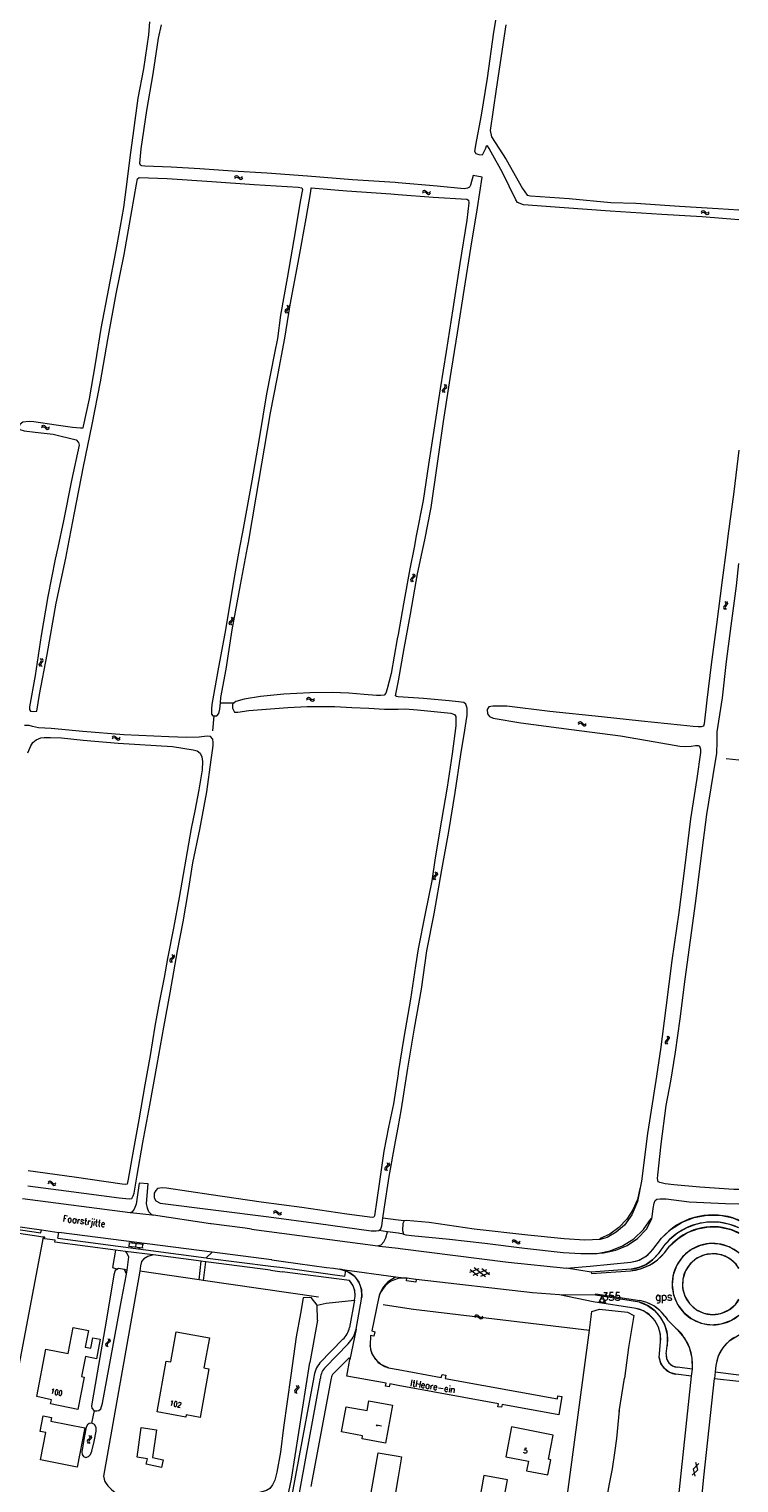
# Model space of a CAD drawing. Header units: metres. Extents: x 189705 to 199106, y 581686 to 588448.
# Tile 521 of 555: x 198885 to 199106, y 586208 to 586662. Entities that reach past the tile are written whole.
import ezdxf

# ---------------------------------------------------------------- set-up
doc = ezdxf.new("R2010")
doc.units = ezdxf.units.M
doc.layers.add('B-WA-OG-GBKN-G', color=7, linetype='Continuous', lineweight=18)
doc.styles.add('Style-STANDARD', font='STANDARD.shx')

msp = doc.modelspace()

# ---------------------------------------------------------------- linework, layer by layer
at = {"layer": 'B-WA-OG-GBKN-G'}
for p, q in [((198948.961, 586615.768), (198949.266, 586616.038)), ((198948.967, 586615.272), (198949.274, 586615.54)), ((198949.266, 586616.038), (198949.573, 586616.152)), ((198949.274, 586615.54), (198949.583, 586615.651)), ((198949.573, 586616.152), (198949.895, 586616.047)), ((198949.583, 586615.651), (198949.893, 586615.551)), ((198949.893, 586615.551), (198950.217, 586615.292)), ((198949.895, 586616.047), (198950.209, 586615.788)), ((198950.209, 586615.788), (198950.525, 586615.53)), ((198950.217, 586615.292), (198950.531, 586615.031)), ((198950.525, 586615.53), (198950.837, 586615.425)), ((198950.531, 586615.031), (198950.843, 586614.926)), ((198950.837, 586615.425), (198951.154, 586615.538)), ((198950.843, 586614.926), (198951.16, 586615.042)), ((198951.154, 586615.538), (198951.461, 586615.808)), ((198951.16, 586615.042), (198951.467, 586615.312)), ((199007.649, 586610.668), (199007.963, 586610.927)), ((199007.657, 586611.165), (199007.969, 586611.426)), ((199007.963, 586610.927), (199008.275, 586611.03)), ((199007.969, 586611.426), (199008.279, 586611.531)), ((199008.275, 586611.03), (199008.582, 586610.921)), ((199008.279, 586611.531), (199008.598, 586611.417)), ((199008.582, 586610.921), (199008.899, 586610.653)), ((199008.598, 586611.417), (199008.904, 586611.15)), ((199008.899, 586610.653), (199009.205, 586610.384)), ((199008.904, 586611.15), (199009.213, 586610.882)), ((199009.205, 586610.384), (199009.514, 586610.27)), ((199009.213, 586610.882), (199009.522, 586610.769)), ((199009.514, 586610.27), (199009.834, 586610.377)), ((199009.522, 586610.769), (199009.842, 586610.873)), ((199009.834, 586610.377), (199010.149, 586610.638)), ((199009.842, 586610.873), (199010.156, 586611.135)), ((199094.993, 586605.038), (199094.684, 586604.771)), ((199094.995, 586604.541), (199094.685, 586604.274)), ((199095.311, 586605.15), (199094.993, 586605.038)), ((199095.313, 586604.652), (199094.995, 586604.541)), ((199095.622, 586605.043), (199095.311, 586605.15)), ((199095.624, 586604.544), (199095.313, 586604.652)), ((199095.934, 586604.779), (199095.622, 586605.043)), ((199095.937, 586604.282), (199095.624, 586604.544)), ((199096.255, 586604.517), (199095.934, 586604.779)), ((199096.248, 586604.021), (199095.937, 586604.282)), ((199096.564, 586604.413), (199096.255, 586604.517)), ((199096.874, 586604.522), (199096.564, 586604.413)), ((199097.184, 586604.787), (199096.874, 586604.522)), ((199097.185, 586604.291), (199096.877, 586604.023)), ((199096.57, 586603.913), (199096.248, 586604.021)), ((199096.877, 586604.023), (199096.57, 586603.913)), ((198964.83, 586574.172), (198964.681, 586573.879)), ((198964.681, 586573.879), (198964.75, 586573.548)), ((198964.75, 586573.548), (198964.972, 586573.205)), ((198965.134, 586574.445), (198964.83, 586574.172)), ((198965.437, 586574.728), (198965.134, 586574.445)), ((198965.324, 586574.106), (198965.176, 586573.812)), ((198965.176, 586573.812), (198965.242, 586573.482)), ((198965.242, 586573.482), (198965.464, 586573.139)), ((198965.296, 586575.684), (198965.516, 586575.342)), ((198965.627, 586574.381), (198965.324, 586574.106)), ((198965.582, 586575.02), (198965.437, 586574.728)), ((198965.516, 586575.342), (198965.582, 586575.02)), ((198965.928, 586574.654), (198965.627, 586574.381)), ((198965.788, 586575.618), (198966.011, 586575.277)), ((198966.079, 586574.957), (198965.928, 586574.654)), ((198966.011, 586575.277), (198966.079, 586574.957)), ((199014.023, 586549.373), (199014.316, 586549.655)), ((199014.316, 586549.655), (199014.61, 586549.939)), ((199014.673, 586550.565), (199014.44, 586550.901)), ((199014.516, 586549.314), (199014.811, 586549.606)), ((199014.61, 586549.939), (199014.749, 586550.237)), ((199014.749, 586550.237), (199014.673, 586550.565)), ((199014.811, 586549.606), (199015.106, 586549.888)), ((199015.167, 586550.514), (199014.934, 586550.85)), ((199015.106, 586549.888), (199015.245, 586550.186)), ((199015.245, 586550.186), (199015.167, 586550.514)), ((199013.882, 586549.065), (199014.023, 586549.373)), ((199013.96, 586548.747), (199013.882, 586549.065)), ((199014.194, 586548.413), (199013.96, 586548.747)), ((199014.381, 586549.017), (199014.516, 586549.314)), ((199014.457, 586548.698), (199014.381, 586549.017)), ((199014.688, 586548.362), (199014.457, 586548.698)), ((198888.592, 586537.413), (198888.926, 586537.647)), ((198888.639, 586537.907), (198888.971, 586538.144)), ((198888.926, 586537.647), (198889.244, 586537.725)), ((198888.971, 586538.144), (198889.288, 586538.224)), ((198889.244, 586537.725), (198889.542, 586537.592)), ((198889.288, 586538.224), (198889.597, 586538.085)), ((198889.542, 586537.592), (198889.837, 586537.3)), ((198889.597, 586538.085), (198889.882, 586537.795)), ((198889.837, 586537.3), (198890.121, 586537.007)), ((198889.882, 586537.795), (198890.168, 586537.504)), ((198890.121, 586537.007), (198890.42, 586536.87)), ((198890.168, 586537.504), (198890.467, 586537.367)), ((198890.42, 586536.87), (198890.748, 586536.951)), ((198890.467, 586537.367), (198890.794, 586537.446)), ((198890.748, 586536.951), (198891.082, 586537.187)), ((198890.794, 586537.446), (198891.128, 586537.681)), ((199004.651, 586490.834), (199004.352, 586490.546)), ((199004.494, 586491.788), (199004.72, 586491.449)), ((199004.791, 586491.128), (199004.651, 586490.834)), ((199004.72, 586491.449), (199004.791, 586491.128)), ((199005.143, 586490.768), (199004.846, 586490.49)), ((199004.987, 586491.73), (199005.216, 586491.392)), ((199005.289, 586491.073), (199005.143, 586490.768)), ((199005.216, 586491.392), (199005.289, 586491.073)), ((199004.053, 586490.269), (199003.909, 586489.973)), ((199003.909, 586489.973), (199003.983, 586489.643)), ((199003.983, 586489.643), (199004.21, 586489.304)), ((199004.352, 586490.546), (199004.053, 586490.269)), ((199004.548, 586490.21), (199004.404, 586489.914)), ((199004.404, 586489.914), (199004.476, 586489.585)), ((199004.476, 586489.585), (199004.704, 586489.246)), ((199004.846, 586490.49), (199004.548, 586490.21)), ((199101.749, 586481.6), (199101.63, 586481.293)), ((199102.024, 586481.901), (199101.749, 586481.6)), ((199102.297, 586482.213), (199102.024, 586481.901)), ((199102.061, 586483.151), (199102.315, 586482.832)), ((199102.247, 586481.583), (199102.128, 586481.276)), ((199102.52, 586481.887), (199102.247, 586481.583)), ((199102.412, 586482.518), (199102.297, 586482.213)), ((199102.315, 586482.832), (199102.412, 586482.518)), ((199102.793, 586482.188), (199102.52, 586481.887)), ((199102.558, 586483.134), (199102.813, 586482.817)), ((199102.913, 586482.505), (199102.793, 586482.188)), ((199102.813, 586482.817), (199102.913, 586482.505)), ((198947.643, 586477.043), (198947.334, 586476.777)), ((198947.951, 586477.32), (198947.643, 586477.043)), ((198948.134, 586476.969), (198947.826, 586476.701)), ((198947.829, 586478.279), (198948.042, 586477.932)), ((198948.102, 586477.609), (198947.951, 586477.32)), ((198948.042, 586477.932), (198948.102, 586477.609)), ((198948.441, 586477.236), (198948.134, 586476.969)), ((198948.319, 586478.204), (198948.536, 586477.858)), ((198948.597, 586477.537), (198948.441, 586477.236)), ((198948.536, 586477.858), (198948.597, 586477.537)), ((199101.63, 586481.293), (199101.731, 586480.971)), ((199101.731, 586480.971), (199101.986, 586480.652)), ((199102.128, 586481.276), (199102.227, 586480.954)), ((199102.227, 586480.954), (199102.482, 586480.635)), ((198947.334, 586476.777), (198947.179, 586476.486)), ((198947.179, 586476.486), (198947.241, 586476.155)), ((198947.241, 586476.155), (198947.456, 586475.807)), ((198947.826, 586476.701), (198947.672, 586476.41)), ((198947.672, 586476.41), (198947.732, 586476.079)), ((198947.732, 586476.079), (198947.947, 586475.731)), ((198887.938, 586463.468), (198888.036, 586463.792)), ((198888.059, 586463.164), (198887.938, 586463.468)), ((198888.036, 586463.792), (198888.287, 586464.112)), ((198888.515, 586465.062), (198888.238, 586465.363)), ((198888.287, 586464.112), (198888.538, 586464.434)), ((198888.439, 586463.489), (198888.532, 586463.802)), ((198888.558, 586463.183), (198888.439, 586463.489)), ((198888.636, 586464.748), (198888.515, 586465.062)), ((198888.532, 586463.802), (198888.783, 586464.132)), ((198888.538, 586464.434), (198888.636, 586464.748)), ((198889.011, 586465.08), (198888.734, 586465.381)), ((198888.783, 586464.132), (198889.037, 586464.452)), ((198889.134, 586464.766), (198889.011, 586465.08)), ((198889.037, 586464.452), (198889.134, 586464.766)), ((198888.336, 586462.865), (198888.059, 586463.164)), ((198888.833, 586462.883), (198888.558, 586463.183)), ((198971.437, 586452.831), (198971.738, 586453.104)), ((198971.449, 586452.334), (198971.752, 586452.606)), ((198971.738, 586453.104), (198972.044, 586453.222)), ((198971.752, 586452.606), (198972.06, 586452.721)), ((198972.044, 586453.222), (198972.367, 586453.121)), ((198972.06, 586452.721), (198972.371, 586452.624)), ((198972.367, 586453.121), (198972.684, 586452.866)), ((198972.371, 586452.624), (198972.698, 586452.369)), ((198972.684, 586452.866), (198973.003, 586452.611)), ((198972.698, 586452.369), (198973.015, 586452.112)), ((198973.003, 586452.611), (198973.316, 586452.51)), ((198973.015, 586452.112), (198973.328, 586452.011)), ((198973.316, 586452.51), (198973.632, 586452.627)), ((198973.328, 586452.011), (198973.644, 586452.13)), ((198973.632, 586452.627), (198973.935, 586452.901)), ((198973.644, 586452.13), (198973.948, 586452.404)), ((199056.3, 586445.34), (199056.636, 586445.571)), ((199056.636, 586445.571), (199056.954, 586445.647)), ((199056.954, 586445.647), (199057.261, 586445.504)), ((199057.261, 586445.504), (199057.541, 586445.209)), ((199057.541, 586445.209), (199057.823, 586444.914)), ((198910.675, 586440.793), (198910.989, 586441.052)), ((198910.98, 586440.553), (198911.292, 586440.654)), ((198910.989, 586441.052), (198911.3, 586441.155)), ((198911.292, 586440.654), (198911.598, 586440.543)), ((198911.3, 586441.155), (198911.618, 586441.039)), ((198911.618, 586441.039), (198911.922, 586440.769)), ((198911.922, 586440.769), (198912.229, 586440.499)), ((198912.858, 586440.486), (198913.174, 586440.745)), ((199056.246, 586444.847), (199056.583, 586445.075)), ((199056.583, 586445.075), (199056.903, 586445.149)), ((199056.903, 586445.149), (199057.199, 586445.012)), ((199057.199, 586445.012), (199057.489, 586444.715)), ((199057.489, 586444.715), (199057.769, 586444.418)), ((199057.769, 586444.418), (199058.066, 586444.276)), ((199057.823, 586444.914), (199058.12, 586444.772)), ((199058.066, 586444.276), (199058.394, 586444.352)), ((199058.12, 586444.772), (199058.448, 586444.846)), ((199058.394, 586444.352), (199058.732, 586444.583)), ((199058.448, 586444.846), (199058.786, 586445.077)), ((198910.663, 586440.296), (198910.98, 586440.553)), ((198911.598, 586440.543), (198911.913, 586440.272)), ((198911.913, 586440.272), (198912.218, 586440.001)), ((198912.218, 586440.001), (198912.526, 586439.885)), ((198912.229, 586440.499), (198912.537, 586440.384)), ((198912.526, 586439.885), (198912.847, 586439.99)), ((198912.537, 586440.384), (198912.858, 586440.486)), ((198912.847, 586439.99), (198913.163, 586440.249)), ((199011.055, 586397.23), (199010.91, 586396.934)), ((199010.91, 586396.934), (199010.983, 586396.605)), ((199010.983, 586396.605), (199011.209, 586396.265)), ((199011.355, 586397.506), (199011.055, 586397.23)), ((199011.655, 586397.793), (199011.355, 586397.506)), ((199011.55, 586397.169), (199011.405, 586396.874)), ((199011.405, 586396.874), (199011.476, 586396.545)), ((199011.476, 586396.545), (199011.703, 586396.205)), ((199011.501, 586398.747), (199011.726, 586398.408)), ((199011.849, 586397.448), (199011.55, 586397.169)), ((199011.796, 586398.087), (199011.655, 586397.793)), ((199011.726, 586398.408), (199011.796, 586398.087)), ((199012.147, 586397.725), (199011.849, 586397.448)), ((199011.994, 586398.688), (199012.221, 586398.35)), ((199012.293, 586398.03), (199012.147, 586397.725)), ((199012.221, 586398.35), (199012.293, 586398.03)), ((198929.343, 586372.924), (198929.556, 586372.577)), ((198929.556, 586372.577), (198929.616, 586372.254)), ((198929.833, 586372.849), (198930.05, 586372.503)), ((198928.848, 586371.422), (198928.693, 586371.131)), ((198928.693, 586371.131), (198928.755, 586370.8)), ((198928.755, 586370.8), (198928.97, 586370.452)), ((198929.157, 586371.688), (198928.848, 586371.422)), ((198929.465, 586371.965), (198929.157, 586371.688)), ((198929.34, 586371.346), (198929.186, 586371.055)), ((198929.186, 586371.055), (198929.246, 586370.724)), ((198929.246, 586370.724), (198929.461, 586370.376)), ((198929.648, 586371.614), (198929.34, 586371.346)), ((198929.616, 586372.254), (198929.465, 586371.965)), ((198929.955, 586371.881), (198929.648, 586371.614)), ((198930.111, 586372.182), (198929.955, 586371.881)), ((198930.05, 586372.503), (198930.111, 586372.182)), ((199083.524, 586345.909), (199083.39, 586345.609)), ((199083.39, 586345.609), (199083.474, 586345.282)), ((199083.814, 586346.196), (199083.524, 586345.909)), ((199084.104, 586346.494), (199083.814, 586346.196)), ((199084.021, 586345.867), (199083.887, 586345.567)), ((199083.887, 586345.567), (199083.969, 586345.24)), ((199083.916, 586347.442), (199084.153, 586347.111)), ((199084.309, 586346.156), (199084.021, 586345.867)), ((199084.234, 586346.793), (199084.104, 586346.494)), ((199084.153, 586347.111), (199084.234, 586346.793)), ((199084.597, 586346.443), (199084.309, 586346.156)), ((199084.411, 586347.4), (199084.65, 586347.07)), ((199084.733, 586346.754), (199084.597, 586346.443)), ((199084.65, 586347.07), (199084.733, 586346.754)), ((199083.474, 586345.282), (199083.713, 586344.951)), ((199083.969, 586345.24), (199084.207, 586344.908)), ((198996.007, 586306.457), (198995.85, 586306.167)), ((198995.85, 586306.167), (198995.909, 586305.835)), ((198995.909, 586305.835), (198996.122, 586305.486)), ((198996.318, 586306.721), (198996.007, 586306.457)), ((198996.629, 586306.995), (198996.318, 586306.721)), ((198996.499, 586306.376), (198996.342, 586306.087)), ((198996.342, 586306.087), (198996.399, 586305.755)), ((198996.399, 586305.755), (198996.612, 586305.406)), ((198996.808, 586306.643), (198996.499, 586306.376)), ((198996.514, 586307.955), (198996.725, 586307.606)), ((198996.782, 586307.283), (198996.629, 586306.995)), ((198996.725, 586307.606), (198996.782, 586307.283)), ((198997.118, 586306.907), (198996.808, 586306.643)), ((198997.004, 586307.875), (198997.217, 586307.528)), ((198997.277, 586307.206), (198997.118, 586306.907)), ((198997.217, 586307.528), (198997.277, 586307.206)), ((198890.62, 586301.425), (198890.959, 586301.652)), ((198890.678, 586301.919), (198891.015, 586302.147)), ((198890.959, 586301.652), (198891.28, 586301.723)), ((198891.015, 586302.147), (198891.334, 586302.221)), ((198891.28, 586301.723), (198891.574, 586301.583)), ((198891.334, 586302.221), (198891.64, 586302.075)), ((198891.574, 586301.583), (198891.862, 586301.285)), ((198891.64, 586302.075), (198891.918, 586301.778)), ((198891.862, 586301.285), (198892.14, 586300.986)), ((198891.918, 586301.778), (198892.198, 586301.481)), ((198892.14, 586300.986), (198892.436, 586300.842)), ((198892.198, 586301.481), (198892.494, 586301.337)), ((198892.436, 586300.842), (198892.765, 586300.916)), ((198892.494, 586301.337), (198892.823, 586301.409)), ((198892.765, 586300.916), (198893.104, 586301.144)), ((198892.823, 586301.409), (198893.162, 586301.637)), ((198961.077, 586292.102), (198961.404, 586292.346)), ((198961.109, 586292.597), (198961.433, 586292.844)), ((198961.404, 586292.346), (198961.72, 586292.434)), ((198961.433, 586292.844), (198961.748, 586292.934)), ((198961.72, 586292.434), (198962.022, 586292.31)), ((198961.748, 586292.934), (198962.061, 586292.805)), ((198962.022, 586292.31), (198962.325, 586292.028)), ((198962.061, 586292.805), (198962.354, 586292.524)), ((198962.325, 586292.028), (198962.618, 586291.744)), ((198962.354, 586292.524), (198962.65, 586292.242)), ((198962.618, 586291.744), (198962.922, 586291.616)), ((198962.65, 586292.242), (198962.953, 586292.114)), ((198962.922, 586291.616), (198963.246, 586291.707)), ((198962.953, 586292.114), (198963.278, 586292.203)), ((198963.246, 586291.707), (198963.573, 586291.954)), ((198963.278, 586292.203), (198963.604, 586292.449)), ((198920.472, 586282.41), (198915.9, 586282.916)), ((198915.967, 586281.701), (198916.099, 586282.894)), ((198917.142, 586282.778), (198917.175, 586283.077)), ((198918.054, 586281.47), (198918.186, 586282.663)), ((198919.228, 586282.548), (198919.261, 586282.846)), ((198920.141, 586281.239), (198920.273, 586282.432)), ((199035.629, 586283.048), (199035.957, 586283.291)), ((199035.663, 586283.544), (199035.988, 586283.789)), ((199035.957, 586283.291), (199036.273, 586283.378)), ((199035.988, 586283.789), (199036.303, 586283.878)), ((199036.273, 586283.378), (199036.575, 586283.253)), ((199036.303, 586283.878), (199036.616, 586283.748)), ((199036.575, 586283.253), (199036.877, 586282.969)), ((199036.616, 586283.748), (199036.908, 586283.465)), ((199036.877, 586282.969), (199037.169, 586282.684)), ((199036.908, 586283.465), (199037.203, 586283.182)), ((199037.169, 586282.684), (199037.472, 586282.556)), ((199037.203, 586283.182), (199037.505, 586283.053)), ((199037.472, 586282.556), (199037.797, 586282.646)), ((199037.505, 586283.053), (199037.83, 586283.141)), ((199037.797, 586282.646), (199038.124, 586282.89)), ((199037.83, 586283.141), (199038.158, 586283.386)), ((198920.34, 586281.217), (198915.768, 586281.723)), ((198916.878, 586281.299), (198916.911, 586281.597)), ((198919.162, 586281.046), (198919.195, 586281.344)), ((199022.456, 586273.725), (199025.288, 586274.859)), ((199024.961, 586272.585), (199022.563, 586274.47)), ((199023.421, 586272.805), (199027.689, 586274.515)), ((199027.362, 586272.239), (199023.749, 586275.08)), ((199025.818, 586272.461), (199028.651, 586273.594)), ((199028.544, 586272.85), (199026.143, 586274.736)), ((199023.967, 586259.622), (199024.295, 586259.864)), ((199024.002, 586260.117), (199024.328, 586260.362)), ((199024.295, 586259.864), (199024.612, 586259.95)), ((199024.328, 586260.362), (199024.643, 586260.45)), ((199024.612, 586259.95), (199024.913, 586259.824)), ((199024.643, 586260.45), (199024.955, 586260.319)), ((199024.913, 586259.824), (199025.214, 586259.539)), ((199024.955, 586260.319), (199025.247, 586260.035)), ((199025.214, 586259.539), (199025.505, 586259.254)), ((199025.247, 586260.035), (199025.54, 586259.751)), ((199025.505, 586259.254), (199025.808, 586259.124)), ((199025.54, 586259.751), (199025.843, 586259.621)), ((199025.808, 586259.124), (199026.133, 586259.213)), ((199025.843, 586259.621), (199026.168, 586259.708)), ((199026.133, 586259.213), (199026.461, 586259.457)), ((199026.168, 586259.708), (199026.496, 586259.952)), ((198908.793, 586251.498), (198908.635, 586251.209)), ((198908.635, 586251.209), (198908.693, 586250.877)), ((198908.693, 586250.877), (198908.905, 586250.527)), ((198909.105, 586251.761), (198908.793, 586251.498)), ((198909.417, 586252.034), (198909.105, 586251.761)), ((198909.285, 586251.416), (198909.127, 586251.127)), ((198909.127, 586251.127), (198909.183, 586250.795)), ((198909.183, 586250.795), (198909.395, 586250.446)), ((198909.595, 586251.681), (198909.285, 586251.416)), ((198909.305, 586252.995), (198909.515, 586252.645)), ((198909.57, 586252.322), (198909.417, 586252.034)), ((198909.515, 586252.645), (198909.57, 586252.322)), ((198909.905, 586251.945), (198909.595, 586251.681)), ((198909.795, 586252.913), (198910.007, 586252.566)), ((198910.065, 586252.244), (198909.905, 586251.945)), ((198910.007, 586252.566), (198910.065, 586252.244)), ((198967.776, 586236.862), (198967.64, 586236.562)), ((198967.64, 586236.562), (198967.722, 586236.235)), ((198968.068, 586237.147), (198967.776, 586236.862)), ((198968.359, 586237.443), (198968.068, 586237.147)), ((198968.273, 586236.817), (198968.137, 586236.517)), ((198968.137, 586236.517), (198968.217, 586236.19)), ((198968.177, 586238.392), (198968.412, 586238.059)), ((198968.563, 586237.104), (198968.273, 586236.817)), ((198968.491, 586237.741), (198968.359, 586237.443)), ((198968.412, 586238.059), (198968.491, 586237.741)), ((198968.853, 586237.39), (198968.563, 586237.104)), ((198968.672, 586238.347), (198968.909, 586238.016)), ((198968.99, 586237.699), (198968.853, 586237.39)), ((198968.909, 586238.016), (198968.99, 586237.699)), ((198967.722, 586236.235), (198967.959, 586235.902)), ((198968.217, 586236.19), (198968.454, 586235.857)), ((198903.451, 586222.764), (198903.682, 586222.428)), ((198903.033, 586221.238), (198902.894, 586220.94)), ((198902.894, 586220.94), (198902.972, 586220.612)), ((198902.972, 586220.612), (198903.205, 586220.276)), ((198903.328, 586221.52), (198903.033, 586221.238)), ((198903.623, 586221.812), (198903.328, 586221.52)), ((198903.529, 586221.187), (198903.39, 586220.889)), ((198903.39, 586220.889), (198903.466, 586220.561)), ((198903.466, 586220.561), (198903.699, 586220.225)), ((198903.823, 586221.471), (198903.529, 586221.187)), ((198903.758, 586222.109), (198903.623, 586221.812)), ((198903.682, 586222.428), (198903.758, 586222.109)), ((198904.116, 586221.753), (198903.823, 586221.471)), ((198903.945, 586222.713), (198904.179, 586222.379)), ((198904.257, 586222.061), (198904.116, 586221.753)), ((198904.179, 586222.379), (198904.257, 586222.061)), ((199093.943, 586214.002), (199092.242, 586212.358)), ((199093.586, 586211.974), (199093.013, 586214.268)), ((199093.586, 586211.974), (199091.883, 586210.331)), ((199092.814, 586210.065), (199092.242, 586212.358))]:
    msp.add_line(p, q, dxfattribs=at)
at = {"layer": 'B-WA-OG-GBKN-G', "flags": 128}
for points in [[(199051.933, 586606.034), (199039.207, 586607.032), (199037.297, 586607.719), (199036.83, 586608.516), (199032.584, 586617.077), (199029.103, 586623.418), (199028.505, 586624.601), (199027.934, 586625.397), (199027.51, 586625.273), (199027.3, 586624.615), (199026.24, 586622.51), (199025.377, 586622.661), (199024.377, 586622.952), (199023.994, 586623.679), (199024.281, 586625.625), (199026.042, 586635.031), (199027.896, 586646.499), (199029.918, 586660.892), (199032.683, 586677.44)], [(198922.414, 586664.119), (198922.097, 586660.105), (198920.49, 586649.469), (198918.722, 586640.353), (198917.37, 586630.201), (198916.172, 586621.745), (198915.353, 586614.971), (198914.227, 586606.167), (198912.135, 586594.518), (198909.569, 586580.889), (198907.14, 586568.375)], [(199000, 586613.868), (198999.109, 586613.941), (198985.79, 586614.795), (198971.749, 586615.942), (198959.036, 586616.851), (198948.269, 586617.523), (198938.057, 586618.198), (198929.088, 586618.743), (198920.892, 586619.099), (198919.958, 586619.159), (198919.552, 586619.344), (198919.349, 586619.903), (198919.76, 586624.485), (198921.484, 586636.403), (198923.46, 586647.949), (198925.181, 586659.049), (198926.083, 586663.169)], [(199033.707, 586663.222), (199030.662, 586643.065), (199028.73, 586630.2), (199029.184, 586628.198), (199033.719, 586621.166), (199038.855, 586612.068), (199040.301, 586609.994), (199041.397, 586609.844), (199053.472, 586609.004), (199066.489, 586607.736), (199074.311, 586607.476), (199087.945, 586606.539), (199100.006, 586605.828), (199106.475, 586605.424)], [(198896.881, 586500), (198898.983, 586510.79), (198901.79, 586525.296), (198904.442, 586538.455), (198907.073, 586551.781), (198909.377, 586564.99), (198911.979, 586579.173), (198914.468, 586591.475), (198916.834, 586605.135), (198918.303, 586613.419), (198918.624, 586615.082), (198919.144, 586615.574), (198927.874, 586615.176), (198941.823, 586614.312), (198955.071, 586613.335), (198968.757, 586612.554)], [(199022.291, 586612.514), (199021.726, 586612.157), (199020.651, 586612.017), (199012.183, 586612.874), (199000, 586613.868)], [(199007.825, 586500), (199008.345, 586502.437), (199010.321, 586512.495), (199012.214, 586525.528), (199014.219, 586539.36), (199016.251, 586552.736), (199018.569, 586566.995), (199020.779, 586581.021), (199022.7, 586593.475), (199024.814, 586606.058), (199026.264, 586615.643), (199023.421, 586616.145), (199022.591, 586613.159), (199022.291, 586612.514)], [(198968.757, 586612.554), (198969.911, 586612.321), (198970.126, 586611.832), (198969.542, 586608.519), (198967.408, 586596.161), (198965.369, 586584.061), (198963.309, 586572.502), (198962.363, 586565.219), (198961.411, 586560.706), (198958.873, 586548.011), (198956.663, 586534.074), (198954.289, 586520.801), (198951.36, 586504.793), (198950.481, 586500)], [(198952.972, 586500), (198953.256, 586501.523), (198955.722, 586515.699), (198958.294, 586531.035), (198960.137, 586542), (198962.285, 586552.671), (198964.611, 586565.397), (198966.27, 586575.749), (198969.095, 586590.674), (198971.307, 586602.71), (198972.757, 586611.149), (198972.855, 586612.263), (198984.041, 586611.367), (198997.734, 586610.393), (199000, 586610.227)], [(199000, 586610.227), (199010.975, 586609.422), (199021.49, 586608.748), (199021.969, 586608.416), (199022.153, 586607.585), (199021.437, 586602.178), (199019.308, 586588.635), (199017.118, 586574.55), (199014.995, 586561.168), (199013.103, 586549.591), (199011.346, 586537.969), (199009.474, 586525.947), (199007.806, 586514.66), (199005.692, 586503.61), (199004.998, 586500)], [(199106.475, 586602.355), (199095.007, 586603.274), (199082.411, 586603.931), (199066.257, 586605.004), (199051.933, 586606.034)], [(198907.14, 586568.375), (198905.36, 586557.345), (198903.503, 586546.438), (198901.662, 586537.85), (198901.542, 586537.314), (198900.807, 586537.292), (198898.333, 586537.429), (198893.202, 586538.21), (198886.248, 586539.197), (198884.752, 586539.364), (198882.828, 586539.097), (198881.858, 586538.423), (198881.585, 586537.513), (198881.859, 586536.825), (198883.239, 586536.419), (198886.61, 586536.035), (198892.288, 586535.366), (198899.471, 586533.672), (198900.235, 586532.825), (198900.381, 586531.931), (198898.048, 586520.873), (198895.528, 586508.365), (198893.712, 586500)], [(199106.475, 586530.436), (199104.864, 586517.422), (199102.988, 586503.494), (199102.542, 586500)], [(198893.712, 586500), (198892.923, 586496.366), (198890.631, 586484.696), (198888.574, 586472.551), (198886.621, 586460.072), (198884.901, 586450.228), (198884.866, 586449.429), (198885.203, 586448.941), (198886.228, 586448.797), (198887.149, 586448.918), (198888.02, 586454.088), (198890.418, 586466.556), (198893.23, 586482.608), (198896.239, 586496.703), (198896.881, 586500)], [(198950.481, 586500), (198948.764, 586490.63), (198946.056, 586474.282), (198943.718, 586461.446), (198941.859, 586450.951), (198941.775, 586449.637), (198941.77, 586447.981), (198942.133, 586447.429), (198942.444, 586447.444)], [(198944.507, 586451.474), (198944.69, 586453.161), (198946.285, 586462.057), (198948.226, 586474.33), (198950.791, 586488.326), (198952.972, 586500)], [(199004.998, 586500), (199003.729, 586493.392), (199001.711, 586482.419), (199000, 586472.812)], [(199000, 586457.84), (199000.101, 586458.359), (199001.91, 586468.468), (199003.929, 586479.189), (199006.068, 586491.766), (199007.825, 586500)], [(199102.542, 586500), (199101.234, 586489.765), (199099.5, 586475.973), (199097.831, 586463.456), (199096.464, 586452.358), (199095.654, 586444.978), (199095.432, 586444.237), (199094.718, 586443.982), (199093.765, 586444.023), (199092.231, 586444.093), (199088.223, 586444.545), (199076.03, 586445.746), (199063.527, 586447.119), (199047.436, 586448.772), (199034.004, 586450.424), (199029.643, 586450.462), (199028.362, 586450.282), (199027.864, 586449.391), (199027.915, 586448.09), (199028.531, 586447.185), (199029.757, 586446.714), (199038.395, 586445.272), (199054.212, 586443.166), (199069.525, 586441.233), (199080.272, 586439.298), (199088.053, 586437.968), (199089.889, 586437.847), (199091.531, 586437.964), (199092.928, 586438.17), (199093.779, 586438.129), (199094.179, 586437.951), (199094.511, 586437.07), (199094.446, 586435.942), (199093.349, 586427.84), (199091.396, 586415.303), (199089.53, 586400.679), (199087.684, 586386.029), (199085.517, 586371.055), (199083.646, 586356.245), (199081.927, 586343.251), (199080.56, 586333.589), (199077.963, 586317.003)], [(199106.475, 586299.521), (199104.922, 586299.592), (199094.272, 586300.253), (199086.113, 586301.021), (199083.387, 586301.356), (199081.788, 586301.684), (199081.213, 586301.977), (199081.054, 586303.014), (199081.127, 586304.051), (199082.216, 586313.68), (199083.701, 586325.822), (199085.245, 586333.32), (199086.678, 586342.435), (199088.132, 586352.793), (199089.705, 586365.187), (199091.388, 586377.427), (199092.963, 586389.551), (199094.679, 586403.021), (199096.402, 586416.588), (199098.382, 586428.765), (199099.567, 586435.837), (199099.654, 586439.322), (199099.646, 586442.478), (199101.305, 586453.017), (199102.548, 586464.392), (199104.024, 586475.581), (199105.738, 586488.053), (199106.475, 586494.999)], [(199000, 586472.812), (198999.758, 586471.453), (198997.894, 586460.649), (198996.576, 586455.838), (198996.17, 586454.515), (198995.625, 586453.914), (198994.666, 586453.768), (198993.306, 586453.819), (198989.459, 586454.15), (198984.594, 586454.521), (198979.434, 586454.722), (198972.426, 586454.633), (198964.325, 586454.222), (198957.043, 586453.506), (198951.894, 586452.619), (198949.327, 586451.867), (198948.326, 586451.089), (198948.299, 586449.853)], [(199000, 586453.351), (198999.531, 586453.429), (198999.201, 586453.73), (199000, 586457.84)], [(198942.444, 586447.444), (198943.427, 586447.493), (198944.042, 586448.217), (198944.294, 586449.519), (198944.507, 586451.474)], [(198944.507, 586451.474), (198948.614, 586451.461)], [(198948.299, 586449.853), (198948.904, 586448.625), (198949.941, 586448.559), (198953.346, 586449.096), (198965.619, 586450.041), (198971.602, 586450.313), (198976.304, 586450.367), (198980.214, 586450.378), (198985.51, 586450.041), (198990.851, 586449.795), (198995.748, 586449.553), (198999.375, 586449.525), (199000, 586449.548)], [(199000, 586318.864), (199001.051, 586324.736), (199003.067, 586337.409), (199005.11, 586349.966), (199007.271, 586362.099), (199008.981, 586374.056), (199011.228, 586385.596), (199013.633, 586399.308), (199015.813, 586411.293), (199017.884, 586423.47), (199019.659, 586435.388), (199020.899, 586443.001), (199021.306, 586445.663), (199021.541, 586447.693), (199021.59, 586449.858), (199021.185, 586451.093), (199020.499, 586451.612), (199018.92, 586451.823), (199015.917, 586452.074), (199007.933, 586452.823), (199000.021, 586453.348), (199000, 586453.351)], [(198942.444, 586447.444), (198942.064, 586442.782)], [(199000, 586449.548), (199002.176, 586449.628), (199006.094, 586449.298), (199016.469, 586448.295), (199017.682, 586447.901), (199018.007, 586447.239), (199018.097, 586445.977), (199018.046, 586444.347), (199016.926, 586435.614), (199015.383, 586425.153), (199013.523, 586414.902), (199011.599, 586403.106), (199010.505, 586395.931), (199008.496, 586385.713), (199006.311, 586374.72), (199005.466, 586369.389), (199003.89, 586358.973), (199001.787, 586347.014), (199000.059, 586336.075), (199000, 586335.685)], [(198885.822, 586444.126), (198884.745, 586444.475), (198883.36, 586444.45)], [(198884.32, 586435.919), (198885.322, 586438.069), (198885.968, 586439.154), (198886.956, 586439.996), (198888.377, 586440.55), (198889.484, 586440.703), (198891.448, 586440.725), (198894.889, 586440.547), (198901.636, 586439.837), (198912.574, 586438.927), (198929.501, 586437.845), (198935.953, 586436.87), (198937.295, 586436.528), (198938.181, 586435.765), (198938.675, 586434.634), (198938.895, 586433.153), (198938.764, 586430.615), (198937.782, 586424.311), (198936.51, 586417.767), (198935.357, 586412.286), (198933.253, 586400.328), (198931.648, 586390.736), (198929.837, 586381.123), (198927.992, 586371.672), (198926.918, 586365.76), (198925.382, 586357.895), (198924.018, 586350.539), (198922.52, 586341.353)], [(198884.34, 586300.707), (198896.322, 586299.139), (198912.867, 586296.908), (198916.025, 586296.587), (198916.816, 586296.784), (198917.232, 586297.514), (198917.55, 586298.372), (198918.542, 586303.968), (198920.318, 586314.211), (198922.487, 586325.919), (198924.761, 586338.555), (198926.879, 586350.223), (198928.769, 586360.957), (198931.067, 586374.05), (198932.907, 586383.121), (198934.504, 586392.952), (198935.934, 586401.577), (198938.057, 586411.983), (198940.277, 586423.704), (198941.662, 586433.739), (198942.061, 586436.614), (198942.221, 586438.206), (198942.256, 586439.069), (198942.103, 586440.125), (198941.391, 586440.952), (198940.623, 586441.058), (198939.542, 586440.97), (198937.9, 586440.808), (198934.016, 586440.674), (198928.353, 586440.932), (198914.354, 586441.533), (198901.495, 586442.549), (198891.61, 586443.483), (198887.673, 586443.69), (198885.822, 586444.126)], [(199102.47, 586434.152), (199106.475, 586433.701)], [(198922.52, 586341.353), (198920.874, 586332.25), (198918.985, 586321.278), (198917.397, 586312.111), (198915.707, 586302.75), (198915.347, 586301.248), (198914.8, 586301.104), (198913.852, 586301.19), (198898.872, 586303.415), (198884.512, 586305.32)], [(199000, 586335.685), (198998.577, 586326.29), (198996.974, 586318.998), (198995.546, 586311.48), (198994.117, 586301.329), (198992.662, 586291.299), (198992.471, 586290.918), (198991.949, 586290.794), (198984.034, 586291.859), (198969.912, 586293.875), (198957.273, 586295.602), (198941.648, 586297.895), (198927.629, 586299.931), (198926.346, 586300.092), (198924.84, 586299.899), (198924.295, 586299.246), (198923.822, 586298.4), (198923.867, 586296.97), (198924.387, 586296.006), (198925.647, 586295.29), (198943.074, 586293.102)], [(198995.295, 586290.599), (198995.693, 586293.445), (198997.244, 586303.617), (198999.229, 586314.557), (199000, 586318.864)], [(199077.963, 586317.003), (199075.989, 586302.095), (199074.839, 586295.79), (199073.067, 586291.595), (199070.692, 586288.435), (199068.132, 586286.213), (199065.344, 586284.584), (199063.092, 586283.955), (199060.767, 586283.79), (199058.262, 586283.695), (199051.845, 586284.11), (199040.489, 586285.302), (199023.804, 586287.145), (199009.727, 586289.187), (199002.484, 586289.818), (199001.878, 586289.77)], [(198923.161, 586291.542), (198922.191, 586292.58), (198921.704, 586293.721), (198921.469, 586295.194), (198921.951, 586301.319), (198919.13, 586301.561), (198918.243, 586294.952), (198917.589, 586293.451), (198916.906, 586292.559), (198916.368, 586292.308)], [(198916.368, 586292.308), (198882.661, 586296.605)], [(199001.665, 586285.647), (199002.427, 586285.347), (199004.167, 586285.194), (199016.05, 586284.082), (199027.077, 586282.767), (199039.497, 586281.194), (199051.542, 586279.857), (199057.109, 586279.541), (199061.56, 586279.53), (199064.142, 586279.754), (199066.124, 586280.194), (199067.99, 586280.628), (199071.571, 586282.036), (199074.756, 586284.266), (199077.564, 586287.184), (199079.269, 586290.419), (199079.449, 586291.837), (199079.686, 586293.603), (199079.981, 586295.279), (199080.345, 586296.112), (199080.865, 586296.488), (199081.843, 586296.666), (199083.75, 586296.578), (199090.949, 586295.715), (199102.301, 586295.162), (199106.475, 586295.068)], [(199075.543, 586299.87), (199074.762, 586296.428), (199073.374, 586293.183), (199071.425, 586290.242), (199068.977, 586287.7), (199066.111, 586285.64), (199062.921, 586284.13)], [(198923.161, 586291.542), (198916.443, 586292.298), (198916.368, 586292.308)], [(198941.44, 586288.83), (198923.6, 586291.493), (198923.161, 586291.542)], [(198943.074, 586293.102), (198959.606, 586290.968), (198975.165, 586288.913), (198991.563, 586286.624), (198993.121, 586286.612), (198994.016, 586286.745)], [(199082.318, 586284.375), (199085.285, 586287.157), (199088.727, 586289.324), (199092.518, 586290.798), (199096.52, 586291.526), (199100.588, 586291.479), (199104.572, 586290.661)], [(198889.199, 586284.698), (198874.582, 586286.801)], [(198875.892, 586288.734), (198875.764, 586287.843), (198888.46, 586286.016), (198888.588, 586286.907)], [(198875.892, 586288.734), (198888.588, 586286.907)], [(198888.588, 586286.907), (198894.003, 586286.128)], [(198952.283, 586287.441), (198941.594, 586288.807), (198941.44, 586288.83)], [(198954.187, 586287.197), (198952.283, 586287.441)], [(198954.187, 586287.197), (198993.672, 586281.933)], [(198993.672, 586281.933), (198994.698, 586282.278), (198995.532, 586283.221), (198996.163, 586284.418), (198996.684, 586286.362)], [(198994.016, 586286.745), (198994.658, 586287.257), (198994.963, 586288.231), (198995.295, 586290.599)], [(198996.684, 586286.362), (198994.016, 586286.745)], [(199000, 586290.007), (198995.295, 586290.599)], [(199000, 586285.886), (198996.684, 586286.362)], [(199001.878, 586289.77), (199000, 586290.007)], [(199001.878, 586289.77), (199001.444, 586288.937), (199001.383, 586286.747), (199001.665, 586285.647)], [(199058.073, 586279.562), (199062.223, 586279.572), (199066.296, 586280.369), (199070.144, 586281.923), (199073.629, 586284.177), (199076.623, 586287.051), (199079.018, 586290.44)], [(199096.413, 586289.311), (199093.229, 586288.721), (199090.187, 586287.611), (199087.372, 586286.012), (199084.86, 586283.968), (199082.723, 586281.536)], [(199084.938, 586281.937), (199087.481, 586284.282), (199090.426, 586286.097), (199093.664, 586287.313), (199097.075, 586287.887), (199100.533, 586287.796), (199103.909, 586287.044)], [(199106.475, 586287.524), (199103.62, 586288.642), (199100.048, 586289.315), (199096.413, 586289.311)], [(199103.909, 586287.044), (199106.475, 586285.889)], [(199104.572, 586290.661), (199106.475, 586289.856)], [(198889.199, 586284.698), (198874.376, 586207.176)], [(198911.699, 586280.628), (198892.816, 586283.083), (198892.894, 586283.678), (198889.546, 586284.113), (198889.622, 586284.637), (198889.199, 586284.698)], [(198893.77, 586284.394), (198894.003, 586286.128)], [(198893.77, 586284.394), (198940.057, 586278.184)], [(198941.912, 586279.955), (198894.003, 586286.128)], [(198993.672, 586281.933), (198994.2, 586281.863), (199000, 586281.185)], [(199001.665, 586285.647), (199000, 586285.886)], [(199079.548, 586280.758), (199082.318, 586284.375)], [(199083.176, 586279.811), (199084.938, 586281.937)], [(199106.475, 586279.659), (199106.181, 586279.957), (199103.461, 586281.598), (199100.418, 586282.512), (199097.243, 586282.642), (199094.135, 586281.979), (199091.29, 586280.566), (199088.884, 586278.491), (199087.068, 586275.883), (199085.957, 586272.906), (199085.62, 586269.747)], [(198911.699, 586280.628), (198910.754, 586275.207), (198912.337, 586274.675)], [(198914.871, 586280.216), (198911.699, 586280.628)], [(198914.871, 586280.216), (198915.335, 586279.443), (198915.771, 586278.53), (198915.241, 586274.326), (198914.557, 586274.553)], [(198923.474, 586279.098), (198914.871, 586280.216)], [(198923.474, 586279.098), (198921.818, 586278.631), (198920.627, 586277.94), (198919.817, 586277.022), (198919.543, 586275.751), (198919.322, 586274.073)], [(198938.507, 586277.144), (198923.474, 586279.098)], [(198940.057, 586278.184), (198941.912, 586279.955)], [(198940.057, 586278.184), (198940.109, 586278.177), (198940.444, 586278.133), (198960.281, 586275.565)], [(198960.551, 586277.553), (198960.439, 586277.568), (198941.912, 586279.955)], [(198960.551, 586277.553), (198964.249, 586277.05)], [(199000, 586281.185), (199000.652, 586281.109), (199034.4, 586276.824), (199052.564, 586275.026)], [(199072.653, 586274.193), (199075.668, 586274.739), (199078.506, 586275.894), (199081.045, 586277.61), (199083.176, 586279.811)], [(199072.664, 586276.865), (199075.287, 586277.516), (199077.639, 586278.846), (199079.548, 586280.758)], [(199081.205, 586279.452), (199079.528, 586277.614), (199077.506, 586276.164), (199075.227, 586275.166), (199072.791, 586274.661)], [(199082.723, 586281.536), (199081.205, 586279.452)], [(199106.475, 586274.762), (199105.564, 586276.188), (199103.541, 586277.959), (199101.104, 586279.094), (199098.447, 586279.504), (199095.781, 586279.155), (199093.319, 586278.075), (199091.257, 586276.35), (199089.758, 586274.118), (199088.943, 586271.556)], [(198911.681, 586254.277), (198913.668, 586265.031), (198915.159, 586273.116), (198914.543, 586274.588), (198912.687, 586274.859), (198911.622, 586274.296), (198911.247, 586272.948), (198908.869, 586258.407), (198906.014, 586242.263), (198904.203, 586231.966), (198904.384, 586231.281), (198905.099, 586230.445), (198905.937, 586230.449), (198906.572, 586230.502), (198907.205, 586231.038), (198907.655, 586232.818), (198911.681, 586254.277)], [(198919.322, 586274.073), (198908.03, 586210.031), (198908.186, 586209.117), (198908.444, 586208.331), (198908.827, 586207.773), (198909.313, 586207.064), (198909.823, 586206.507), (198910.41, 586205.925), (198911.201, 586205.217), (198912.067, 586204.687), (198918.629, 586202.986), (198951.504, 586197.987)], [(198915.241, 586274.326), (198915.104, 586273.246)], [(198937.837, 586271.361), (198919.322, 586274.073)], [(198937.837, 586271.361), (198938.507, 586277.144)], [(198939.826, 586276.973), (198938.507, 586277.144)], [(198939.826, 586276.973), (198939.085, 586271.179)], [(198960.114, 586274.338), (198939.943, 586276.958), (198939.826, 586276.973)], [(198960.114, 586274.338), (198963.818, 586273.85)], [(198960.281, 586275.565), (198963.99, 586275.147)], [(198984.795, 586271.085), (198963.818, 586273.85)], [(198963.99, 586275.147), (198977.354, 586273.341)], [(198964.249, 586277.05), (198977.611, 586275.233)], [(198977.354, 586273.341), (198979.551, 586273.044)], [(198977.611, 586275.233), (198979.799, 586274.935)], [(198979.551, 586273.044), (198983.407, 586272.523)], [(198979.799, 586274.935), (198981.803, 586274.665)], [(198981.803, 586274.665), (199000, 586272.213)], [(198981.825, 586274.623), (198984.2, 586273.933), (198986.246, 586272.545), (198987.766, 586270.593), (198988.609, 586268.269), (198988.695, 586265.797)], [(198983.407, 586272.523), (198983.691, 586274.171)], [(199052.564, 586275.026), (199060.026, 586275.624), (199072.664, 586276.865)], [(199060.368, 586273.762), (199052.564, 586275.026)], [(199072.791, 586274.661), (199060.368, 586273.762)], [(199060.368, 586273.762), (199060.421, 586273.326), (199072.653, 586274.193)], [(198939.085, 586271.179), (198937.837, 586271.361)], [(198975.175, 586265.893), (198939.085, 586271.179)], [(198986.628, 586266.285), (198986.453, 586268.03), (198985.827, 586269.668), (198984.795, 586271.085)], [(198994.184, 586266.757), (198995.317, 586269.029), (198997.026, 586270.906), (198999.181, 586272.247)], [(199000, 586272.213), (199002.765, 586271.84)], [(199005.706, 586271.451), (199005.598, 586270.631), (199002.656, 586271.022), (199002.765, 586271.84)], [(199002.829, 586271.833), (199002.797, 586271.836), (199002.765, 586271.84)], [(199005.706, 586271.451), (199005.397, 586271.487), (199002.829, 586271.833)], [(199050.387, 586266.604), (199041.956, 586267.308), (199005.706, 586271.451)], [(199085.62, 586269.747), (199086.082, 586266.602), (199087.311, 586263.671), (199089.229, 586261.137), (199091.716, 586259.158), (199094.617, 586257.858), (199097.749, 586257.32), (199100.917, 586257.576), (199103.923, 586258.61), (199106.475, 586260.291)], [(199088.943, 586271.556), (199088.889, 586268.844), (199089.603, 586266.227), (199091.027, 586263.918), (199093.045, 586262.105), (199095.493, 586260.936), (199098.171, 586260.506), (199100.862, 586260.85), (199103.346, 586261.94), (199105.422, 586263.686), (199106.475, 586265.276)], [(198974.803, 586258.754), (198974.759, 586263.419), (198972.881, 586265.775), (198970.319, 586265.727), (198969.559, 586260.793)], [(198974.759, 586263.419), (198977.531, 586264.101), (198986.383, 586264.95)], [(198986.383, 586264.95), (198984.819, 586256.413)], [(198986.383, 586264.95), (198986.628, 586266.285)], [(198986.914, 586255.951), (198988.607, 586265.313)], [(198993.93, 586265.542), (198991.812, 586255.414), (198992.796, 586255.148), (198992.408, 586253.705), (198991.418, 586253.932), (198991.248, 586250.827)], [(198995.395, 586263.642), (199000, 586262.918)], [(199061.672, 586266.539), (199050.387, 586266.604)], [(199074.427, 586262.42), (199060.988, 586264.458), (199050.387, 586266.604)], [(199061.672, 586266.539), (199061.742, 586266.982), (199075.471, 586264.843)], [(199075.387, 586264.378), (199061.672, 586266.539)], [(199075.387, 586264.378), (199077.885, 586263.323), (199080.093, 586261.748), (199081.902, 586259.727), (199083.225, 586257.36)], [(199083.297, 586260.02), (199081.736, 586261.782), (199079.862, 586263.207), (199077.747, 586264.24), (199075.471, 586264.843)], [(198969.559, 586260.793), (198968.166, 586253.488)], [(199000, 586262.918), (199004.818, 586262.161), (199059.848, 586255.587)], [(199051.38, 586192.695), (199059.848, 586255.587), (199060.543, 586261.4), (199062.881, 586262.138), (199071.644, 586261.272), (199073.636, 586260.243), (199071.943, 586250.247)], [(199082.017, 586251.971), (199081.949, 586254.314), (199081.326, 586256.574), (199080.185, 586258.621), (199078.591, 586260.34), (199076.634, 586261.63), (199074.427, 586262.42)], [(198906.94, 586252.84), (198905.8, 586246.67), (198902.35, 586247.37), (198901.1, 586241.12), (198901.99, 586240.94), (198900, 586230.81), (198891.48, 586232.64), (198891.75, 586233.89), (198887.18, 586234.88), (198890.01, 586249.67), (198896.92, 586248.35), (198898.47, 586256.43), (198903.26, 586255.54), (198902.27, 586250.31), (198904.05, 586249.98), (198904.67, 586253.26), (198906.94, 586252.84)], [(198941.06, 586253.21), (198939.38, 586243.85), (198940.89, 586243.57), (198938.17, 586228.38), (198933.84, 586229.16), (198933.71, 586228.47), (198924.73, 586230.09), (198927.54, 586245.99), (198929.02, 586245.72), (198930.67, 586255.09), (198941.06, 586253.21)], [(198974.803, 586258.754), (198972.45, 586245.494)], [(198986.914, 586255.951), (198984.926, 586246.498)], [(199083.225, 586257.36), (199083.933, 586255.22), (199084.208, 586252.983), (199084.038, 586250.736)], [(199091.94, 586243.476), (199091.879, 586246.871), (199091.053, 586250.164), (199089.506, 586253.186), (199087.316, 586255.781)], [(198968.166, 586253.488), (198966.54, 586241.439), (198964.22, 586225.196), (198963.312, 586217.52), (198962.169, 586211.316), (198961.468, 586208.824), (198960.789, 586207.297), (198959.904, 586206.15), (198958.865, 586205.536), (198955.693, 586204.583)], [(198982.799, 586252.78), (198975.609, 586245.371)], [(198977.313, 586244.093), (198984.396, 586251.384)], [(198997.009, 586243.878), (198994.809, 586244.837), (198993.009, 586246.425), (198991.783, 586248.487), (198991.248, 586250.827)], [(199071.943, 586250.247), (199070.737, 586240.627)], [(199081.567, 586247.136), (199082.017, 586251.971)], [(199083.73, 586248.238), (199084.038, 586250.736)], [(199105.984, 586253.797), (199103.469, 586252.221), (199101.428, 586250.067), (199099.989, 586247.472), (199099.244, 586244.599)], [(199106.475, 586254.078), (199105.984, 586253.797)], [(198953.468, 586184.363), (198954.977, 586185.664), (198957.392, 586197.926), (198959.25, 586198.728), (198963.011, 586198.663), (198965.003, 586201.227), (198966.681, 586209.133), (198972.45, 586245.494)], [(198984.472, 586246.785), (198979.854, 586242.079)], [(199000, 586238.351), (198997.429, 586238.821), (198997.194, 586237.896), (198996.092, 586238.102), (198996.271, 586239.044), (198983.959, 586241.253), (198984.926, 586246.498)], [(199086.742, 586241.908), (199084.837, 586242.451), (199083.225, 586243.602), (199082.091, 586245.226), (199081.567, 586247.136)], [(199083.73, 586248.238), (199083.878, 586246.739), (199084.59, 586245.411), (199085.758, 586244.458), (199087.201, 586244.026)], [(198973.668, 586240.916), (198963.922, 586188.508), (198962.631, 586181.538), (198933.565, 586187.753), (198902.355, 586194.68), (198901.737, 586191.313)], [(198997.009, 586243.878), (199000, 586243.318)], [(199000, 586243.318), (199013.483, 586240.795), (199013.757, 586241.774), (199014.904, 586241.523), (199014.691, 586240.555), (199049.799, 586234.176), (199049.959, 586235.112), (199051.17, 586234.88), (199050.18, 586229.214), (199032.501, 586232.401), (199032.33, 586231.548), (199031.172, 586231.733), (199031.36, 586232.619), (199000, 586238.351)], [(199086.702, 586194.103), (199091.675, 586241.289)], [(199091.675, 586241.289), (199086.742, 586241.908)], [(199091.94, 586243.476), (199087.201, 586244.026)], [(199091.675, 586241.289), (199091.94, 586243.476)], [(199099.025, 586242.615), (199098.805, 586240.532)], [(199099.244, 586244.599), (199099.025, 586242.615)], [(199099.025, 586242.615), (199106.475, 586241.722)], [(198966.15, 586188.408), (198975.765, 586240.646)], [(198979.06, 586240.6), (198972.72, 586206.759)], [(199069.093, 586230.276), (199070.737, 586240.627)], [(199093.807, 586192.568), (199095.494, 586209.669), (199098.805, 586240.532)], [(199098.805, 586240.532), (199106.475, 586239.7)], [(198998.281, 586232.152), (198996.116, 586220.308), (198988.738, 586221.657), (198988.918, 586222.641), (198982.327, 586223.845), (198983.764, 586231.705), (198990.355, 586230.5), (198990.913, 586233.55), (198998.281, 586232.152)], [(198889.978, 586223.638), (198888.225, 586224), (198889.195, 586228.907), (198891.723, 586228.394), (198891.523, 586227.241)], [(198905.03, 586230.526), (198904.217, 586226.591)], [(199069.115, 586230.501), (199068.272, 586221.83), (199067.586, 586217.362), (199066.897, 586212.334), (199065.982, 586207.689), (199065.142, 586203.044), (199063.916, 586197.435), (199063.134, 586193.932), (199062.303, 586190.634), (199061.78, 586188.07), (199061.308, 586185.557), (199060.726, 586181.367), (199060.295, 586177.075), (199059.59, 586169.024), (199059.176, 586163.182), (199058.458, 586152.946), (199058.122, 586147.281), (199057.485, 586142.456), (199055.716, 586130.599), (199053.656, 586116.711), (199051.167, 586098.81)], [(198891.523, 586227.241), (198902.21, 586225.1), (198899.72, 586212.85), (198888.28, 586215.14), (198889.978, 586223.638)], [(198905.063, 586220.867), (198905.71, 586224.096), (198905.654, 586225.214), (198905.167, 586226.203), (198904.327, 586226.606), (198903.565, 586226.501), (198902.983, 586226.092), (198902.63, 586225.38), (198902.057, 586222.659), (198901.214, 586217.651), (198901.32, 586216.762), (198901.754, 586216.154), (198902.517, 586215.878), (198903.329, 586216.135), (198903.936, 586216.772), (198904.364, 586217.816), (198905.063, 586220.867)], [(198924.521, 586224.468), (198923.257, 586215.847), (198926.584, 586215.115), (198926.085, 586212.752), (198921.361, 586213.75), (198921.76, 586215.481), (198918.5, 586215.947), (198919.811, 586225.181), (198924.521, 586224.468)], [(199035.43, 586225.452), (199033.625, 586216.064), (199040.695, 586214.705), (199040.125, 586211.739), (199046.822, 586210.451), (199047.729, 586215.165), (199047.041, 586215.297), (199048.493, 586222.849), (199035.43, 586225.452)], [(198998.87, 586203.061), (198991.547, 586204.293), (198993.736, 586217.305), (199000, 586216.251)], [(199000, 586216.251), (199001.059, 586216.073), (199000, 586209.778)], [(199000, 586209.778), (198998.87, 586203.061)], [(199024.574, 586198.018), (199031.909, 586196.657), (199034.177, 586208.878), (199026.842, 586210.239), (199024.574, 586198.018)]]:
    msp.add_lwpolyline(points, dxfattribs=at)
msp.add_lwpolyline([(199063.75, 586266.235), (199064.75, 586264.235), (199062.75, 586264.235), (199063.75, 586266.235)], close=True, dxfattribs=at)
at = {"layer": 'B-WA-OG-GBKN-G'}
msp.add_circle((199063.75, 586264.86), 0.625, dxfattribs=at)
for centre, radius, start, end in [((199098.313, 586270.285), 21.315, 72.92315, 138.62322), ((199098.349, 586269.962), 19.445, 95.71358, 143.47375), ((199098.334, 586269.962), 17.968, 71.92601, 138.20772), ((199098.251, 586269.951), 19.447, 64.98518, 95.42445), ((199098.301, 586270.064), 17.882, 62.79975, 71.72256), ((199097.041, 586268.047), 23.835, 66.6848, 71.58142), ((199098.32, 586269.985), 12.703, 50.06174, 181.07258), ((199071.541, 586288.941), 14.79, 274.3132, 321.88037), ((199071.593, 586286.793), 9.985, 276.15957, 322.81798), ((199071.606, 586286.527), 11.925, 275.70471, 323.61036), ((199098.339, 586269.977), 9.528, 31.35581, 170.46099), ((198980.743, 586266.759), 7.977, 68.31059, 82.36367), ((198980.737, 586266.738), 7.998, 349.73408, 68.32459), ((198979.983, 586266.497), 6.649, 358.16988, 43.63133), ((199001.76, 586263.905), 7.999, 102.70904, 168.18999), ((199001.76, 586263.869), 8.034, 82.8125, 102.6539), ((199098.318, 586270.008), 12.701, 181.17686, 309.95457), ((199098.339, 586270.025), 9.52, 170.74373, 328.70941), ((199071.877, 586252.572), 12.317, 22.87636, 73.44229), ((199073.539, 586252.948), 12.051, 35.93452, 80.77616), ((199072.25, 586252.858), 9.807, 354.81232, 77.17588), ((199103.03, 586274.704), 24.597, 216.65448, 230.29343), ((198977.899, 586257.882), 7.074, 313.83904, 348.01159), ((198978.066, 586257.852), 9.05, 314.3837, 347.87631), ((199072.788, 586252.717), 11.423, 350.01228, 23.98219), ((199077.059, 586244.905), 14.95, 354.51423, 46.67642), ((198998.962, 586251.36), 7.732, 183.95069, 255.3695), ((199110.938, 586243.098), 11.79, 114.84694, 172.68753), ((199098.494, 586269.831), 17.697, 295.03817, 296.80497), ((198984.649, 586246.563), 0.284, 346.85461, 128.54663), ((199087.366, 586247.7), 5.826, 185.56032, 263.85588), ((199087.562, 586247.859), 3.85, 174.35493, 264.62717), ((198981.78, 586240.032), 8.16, 139.13352, 173.7819), ((198981.273, 586240.244), 5.522, 135.80987, 175.82175), ((198981.51, 586240.237), 2.477, 131.965, 171.57682)]:
    msp.add_arc(centre, radius, start, end, dxfattribs=at)

# ---------------------------------------------------------------- texts
at = {"layer": 'B-WA-OG-GBKN-G', "style": 'Style-STANDARD'}
for s, height, rotation, p in [('Foarstrjitte', 2, 352.41293, (198895.209, 586289.555)), ('100', 1.6, 347.82525, (198891.329, 586235.844)), ('ItHeare-ein', 2, 351.02737, (199003.728, 586238.192)), ('102', 1.6, 347.82525, (198928.498, 586232.178)), ('1', 1.6, 79.63368, (198994.695, 586225.046)), ('5', 1.6, 349.10582, (199039.052, 586217.312))]:
    msp.add_text(s, height=height, rotation=rotation, dxfattribs=at).set_placement(p)
msp.add_text('355      gps', height=2.5, dxfattribs=at).set_placement((199063.75, 586264.86))

doc.saveas('drawing.dxf')
